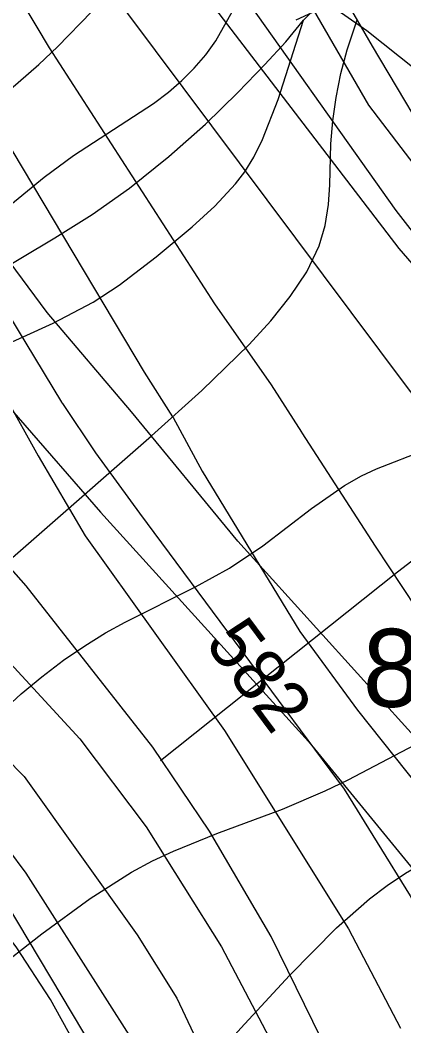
# Model space of a CAD drawing. Extents: x -709584 to -702006, y -1161789 to -1157496.
# Drawn here: x -707756.5 to -707682.7, y -1159575.6 to -1159382 of the extents above; entities that cross this region are included whole.
import ezdxf

# ---------------------------------------------------------------- set-up
doc = ezdxf.new("R2010")
doc.units = 0
for name, color, linetype in [('110_silnice II. třídy a III. třídy', 7, 'Continuous'), ('120_vrstevnice hlavní', 7, 'Continuous'), ('121_vrstevnice hlavní_popis', 7, 'Continuous'), ('122_vrstevnice základní', 7, 'Continuous'), ('408_BPEJ_linie', 7, 'Continuous'), ('409_BPEJ_popis', 7, 'Continuous'), ('411_akumulovaný odtok', 7, 'Continuous'), ('419_LPIS PB', 7, 'Continuous')]:
    doc.layers.add(name, color=color, linetype=linetype)

msp = doc.modelspace()

# ---------------------------------------------------------------- linework, layer by layer
at = {"layer": '110_silnice II. třídy a III. třídy'}
msp.add_lwpolyline([(-707891.2, -1158926.02), (-707845.98, -1158974.16), (-707817.26, -1159017.7), (-707796.68, -1159073.19), (-707758.86, -1159190.4), (-707734.44, -1159300.73), (-707726.3, -1159328.96), (-707710.98, -1159361.01), (-707689.44, -1159398.33), (-707672.68, -1159420.33), (-707591.22, -1159519.21), (-707503.14, -1159616.33), (-707475.85, -1159642.64), (-707378.49, -1159735.32), (-707320.09, -1159789.38), (-707255.46, -1159826.22), (-707200.25, -1159861.16), (-707169.1, -1159885.49), (-707119.45, -1159925.38), (-707100.71, -1159937.16)], dxfattribs=at)
at = {"layer": '120_vrstevnice hlavní'}
for points in [[(-707727.11, -1159458.36), (-707732.55, -1159449.76), (-707767.65, -1159390.93), (-707781.94, -1159363.63), (-707798.19, -1159323.19), (-707807.67, -1159303.33), (-707819.32, -1159283.95), (-707834.55, -1159266.55), (-707848.73, -1159253.97)], [(-707820.76, -1159446.97), (-707818.7, -1159454.66), (-707815.26, -1159463.2), (-707810.96, -1159471.23), (-707803.76, -1159480.11), (-707793.99, -1159490.17), (-707777.55, -1159505.36), (-707755.67, -1159527.54), (-707733.97, -1159558.06), (-707726.3, -1159570.21), (-707705.48, -1159614.47)], [(-707727.05, -1159458.46), (-707721.47, -1159468.8), (-707702.65, -1159499.68), (-707691.58, -1159514.81), (-707677.37, -1159532.7), (-707665.29, -1159550), (-707654.95, -1159568.99), (-707646.03, -1159586.83)]]:
    msp.add_lwpolyline(points, dxfattribs=at)
msp.add_open_spline([(-707727.05, -1159458.46), (-707727.11, -1159458.36)], degree=1, dxfattribs=at)
at = {"layer": '122_vrstevnice základní'}
for points in [[(-707824.68, -1159240.9), (-707819.47, -1159242.43), (-707811.04, -1159247.39), (-707803.57, -1159255.37), (-707791.51, -1159269.43), (-707742.74, -1159346.83), (-707719.71, -1159378.77), (-707683.61, -1159425.96), (-707661.04, -1159451.95)], [(-707843.15, -1159247.3), (-707833.18, -1159256.2), (-707823.72, -1159266.65), (-707806.81, -1159286.46), (-707795.28, -1159305.48), (-707779.16, -1159335.98), (-707766.92, -1159360.48), (-707750.91, -1159387.3), (-707719.07, -1159436.59), (-707708.22, -1159452.18), (-707702.37, -1159461.26)], [(-707672.53, -1159464.95), (-707681.95, -1159452.71), (-707746.6, -1159366.1), (-707755.61, -1159352.07), (-707769.94, -1159326.87), (-707780.28, -1159307.5), (-707793.09, -1159287.74), (-707801.88, -1159275.05), (-707824.07, -1159252.94), (-707828.92, -1159247.19)], [(-707862.19, -1159252.63), (-707850, -1159263.57), (-707831.28, -1159282.38), (-707822.17, -1159293.67), (-707815.39, -1159305.6), (-707808.85, -1159318.27), (-707803.51, -1159330.25), (-707788.63, -1159371.44), (-707779.67, -1159394.55), (-707774.5, -1159406.88), (-707765.99, -1159425.3), (-707760.66, -1159435.57), (-707748.52, -1159455.49)], [(-707703.35, -1159381.93), (-707697, -1159378.99), (-707689.78, -1159383.96), (-707674.11, -1159396.47), (-707652.73, -1159413.96), (-707639.38, -1159430.29), (-707627.33, -1159446.46), (-707613.72, -1159467.32), (-707610.88, -1159472.58)], [(-707834.56, -1159445.27), (-707831.11, -1159456.03), (-707827.36, -1159464.52), (-707823.24, -1159472.03), (-707818.61, -1159479.37), (-707812.1, -1159487.55), (-707803.02, -1159496.59), (-707767.96, -1159530.28), (-707762.46, -1159536.65), (-707755.38, -1159546.2), (-707735.13, -1159578.02)], [(-707806.79, -1159448.61), (-707802.92, -1159457.12), (-707797.77, -1159465.67), (-707791.08, -1159473.86), (-707782.34, -1159482.4), (-707761.4, -1159502.57), (-707744.96, -1159520.3), (-707732.23, -1159537.23), (-707717.77, -1159560.37), (-707698.1, -1159597.69)], [(-707693.76, -1159587.85), (-707708.22, -1159558.35), (-707720.08, -1159538.1), (-707730.93, -1159521.9), (-707755.34, -1159490.84), (-707766.83, -1159477.86), (-707774.56, -1159467.61), (-707779.89, -1159459.06), (-707783.27, -1159451.49)], [(-707759.36, -1159454.42), (-707753.01, -1159465.85), (-707743.97, -1159481.22), (-707717.19, -1159518.71), (-707693.33, -1159556.9), (-707683.34, -1159575.99)], [(-707748.33, -1159455.77), (-707741.96, -1159465.26), (-707733.54, -1159476.9), (-707694.13, -1159530.01), (-707681.46, -1159550.53), (-707670.12, -1159570.87), (-707643.86, -1159631.25)], [(-707702.28, -1159461.4), (-707688.16, -1159483.21), (-707669.77, -1159511.07), (-707661.35, -1159523.48), (-707652.8, -1159538.91), (-707645.09, -1159554.34), (-707626.49, -1159599.74), (-707616.12, -1159621)], [(-707742.79, -1159584.67), (-707750.6, -1159570.5), (-707757.26, -1159560.37), (-707771.43, -1159542.15), (-707778.95, -1159534.04), (-707805.57, -1159508.15), (-707817.57, -1159494.85)]]:
    msp.add_lwpolyline(points, dxfattribs=at)
for points in [[(-707748.52, -1159455.49), (-707748.33, -1159455.77)], [(-707702.37, -1159461.26), (-707702.28, -1159461.4)]]:
    msp.add_open_spline(points, degree=1, dxfattribs=at)
at = {"layer": '408_BPEJ_linie'}
msp.add_lwpolyline([(-707674, -1159765), (-707676.5, -1159752), (-707680, -1159734), (-707700.5, -1159662), (-707723, -1159612.5), (-707774, -1159527), (-707827, -1159459.5), (-707852, -1159419), (-707870, -1159378.5), (-707876.5, -1159346.5), (-707877.8, -1159340.96)], dxfattribs=at)
at = {"layer": '411_akumulovaný odtok'}
for points in [[(-707701.99, -1159382), (-707700.75, -1159380.78), (-707699.31, -1159378.82), (-707698.1, -1159376.3), (-707697.7, -1159374.93), (-707697.27, -1159372.3), (-707697.02, -1159366.61), (-707696.73, -1159364.42), (-707696.13, -1159362.36), (-707695.61, -1159361.34), (-707694.26, -1159359.44), (-707692.68, -1159357.63), (-707681.32, -1159346.35), (-707679.8, -1159344.57), (-707678.64, -1159342.74), (-707678.34, -1159341.7), (-707678.35, -1159340.59), (-707678.58, -1159339.36), (-707679.5, -1159336.78), (-707681.99, -1159332)], [(-707831.99, -1159427), (-707831.05, -1159427.06), (-707828.57, -1159426.73), (-707824.89, -1159425.93), (-707820.6, -1159424.68), (-707810.36, -1159421.3), (-707792.56, -1159415.87), (-707787.9, -1159414.13), (-707783.82, -1159412.33), (-707776.03, -1159408.24), (-707772.27, -1159405.92), (-707768.18, -1159403.11), (-707760.34, -1159396.98), (-707752.88, -1159390.48), (-707749.31, -1159387.14), (-707742.66, -1159380.32)], [(-707811.99, -1159452), (-707811.54, -1159451.55), (-707810.05, -1159450.84), (-707799.4, -1159447.35), (-707796.04, -1159446.04), (-707792.07, -1159444.15), (-707788.23, -1159441.98), (-707784.68, -1159439.66), (-707778.8, -1159435.12), (-707760.07, -1159418.93), (-707751.87, -1159412.22), (-707746.2, -1159408.04), (-707730.79, -1159398.04), (-707727.92, -1159395.85), (-707725.36, -1159393.61), (-707722.97, -1159391.21), (-707720.78, -1159388.65), (-707718.8, -1159385.93), (-707715.61, -1159380.22)], [(-707900.22, -1159537.42), (-707888.44, -1159528.01), (-707882.41, -1159523.57), (-707862.24, -1159509.98), (-707850.47, -1159501.04), (-707833.18, -1159486.71), (-707804.57, -1159462.15), (-707792.96, -1159452.55), (-707787.05, -1159447.91), (-707781.03, -1159443.44), (-707775.1, -1159439.33), (-707762.93, -1159431.68), (-707749.77, -1159423.89), (-707742.64, -1159419.37), (-707735.46, -1159414.33), (-707727.86, -1159408.25), (-707720.84, -1159401.98), (-707714.6, -1159395.93), (-707709.38, -1159390.51), (-707705.38, -1159386.12), (-707701.99, -1159382)], [(-707811.99, -1159487), (-707790.26, -1159464.95), (-707783.5, -1159458.64), (-707778.78, -1159454.78), (-707776.29, -1159453.03), (-707771.32, -1159450.12), (-707766.11, -1159447.54), (-707750.14, -1159440.3), (-707742.41, -1159436.23), (-707737.43, -1159432.96), (-707730.28, -1159427.54), (-707723.4, -1159421.79), (-707719.03, -1159417.77), (-707715.02, -1159413.5), (-707713.25, -1159411.2), (-707711.52, -1159408.36), (-707709.86, -1159404.95), (-707706.83, -1159397.27), (-707701.99, -1159382)], [(-707773.98, -1159499.4), (-707731.22, -1159461.99), (-707721.52, -1159453.26), (-707712.41, -1159444.38), (-707708.26, -1159439.85), (-707704.52, -1159435.2), (-707701.35, -1159430.42), (-707698.96, -1159425.42), (-707697.79, -1159421.49), (-707697.13, -1159417.47), (-707696.88, -1159413.65), (-707696.72, -1159405.81), (-707696.35, -1159401.37), (-707695.71, -1159396.84), (-707694.78, -1159392.26), (-707693.57, -1159387.66), (-707691.67, -1159381.94)], [(-707729.49, -1159524.5), (-707683.87, -1159488.19), (-707670.37, -1159477.76), (-707664.87, -1159473.86), (-707659.25, -1159470.35), (-707656.36, -1159468.83), (-707647.75, -1159464.97), (-707645, -1159463.48), (-707639.69, -1159460.01), (-707634.54, -1159456.13), (-707616.66, -1159441.79), (-707610.36, -1159437.26), (-707600.55, -1159430.64), (-707597.73, -1159428.52), (-707595.39, -1159426.5), (-707593.81, -1159424.86), (-707592.7, -1159423.48), (-707592.08, -1159422.49), (-707591.99, -1159422)], [(-707739.49, -1159604.5), (-707714, -1159576.04), (-707704.68, -1159565.9), (-707695.64, -1159556.72), (-707689.25, -1159551.09), (-707685.88, -1159548.52), (-707682.35, -1159546.19), (-707678.69, -1159544.03), (-707671.12, -1159540.06), (-707651.73, -1159530.81), (-707644.11, -1159526.93), (-707636.82, -1159522.64), (-707633.39, -1159520.22), (-707630.37, -1159517.76), (-707627.48, -1159515.13), (-707621.95, -1159509.54), (-707611.03, -1159498.05), (-707604.66, -1159492.1), (-707597.48, -1159485.99), (-707588.68, -1159478.89), (-707566.99, -1159462)], [(-707766.99, -1159522), (-707762.72, -1159517.65), (-707756.24, -1159511.68), (-707752.32, -1159508.39), (-707748.13, -1159505.18), (-707744.05, -1159502.4), (-707740.04, -1159499.94), (-707736.27, -1159497.87), (-707722.73, -1159491.09), (-707716.18, -1159487.44), (-707709.79, -1159483.17), (-707700.45, -1159475.97), (-707694.11, -1159471.54), (-707690.79, -1159469.66), (-707687.94, -1159468.35), (-707678.39, -1159464.63)], [(-707779.49, -1159579.5), (-707762.02, -1159565.4), (-707752.3, -1159557.84), (-707743.01, -1159551.05), (-707735.04, -1159546), (-707731.02, -1159543.82), (-707726.97, -1159541.92), (-707718.65, -1159538.57), (-707706.03, -1159533.83), (-707697.8, -1159530.36), (-707693.41, -1159528.22), (-707680.54, -1159521.48)]]:
    msp.add_lwpolyline(points, dxfattribs=at)
at = {"layer": '419_LPIS PB'}
for points in [[(-707675.49, -1159244.39), (-707677.49, -1159271.5), (-707676.99, -1159290.88), (-707671.98, -1159309.96), (-707667.48, -1159317.99), (-707651.96, -1159332.55), (-707641.95, -1159349.62), (-707635.44, -1159365.19), (-707630.94, -1159379.75), (-707626.94, -1159390.8), (-707620.93, -1159409.12), (-707599.91, -1159444.27), (-707588.89, -1159462.85), (-707588.66, -1159462.85), (-707570.6, -1159494.63), (-707588.33, -1159513.3), (-707623.75, -1159471.01), (-707639.13, -1159453.29), (-707674.67, -1159410.61), (-707688.68, -1159387.01), (-707707.2, -1159354.88), (-707719.72, -1159325.25), (-707730.73, -1159293.62), (-707744.74, -1159231.61)], [(-707793.1, -1159233.7), (-707777.4, -1159263.7), (-707766.77, -1159285.58), (-707742.74, -1159330.77), (-707717.21, -1159371.95), (-707684.18, -1159418.64), (-707655.65, -1159455.3), (-707642.37, -1159468.73), (-707587.93, -1159534.01), (-707554.4, -1159570.66), (-707552.39, -1159573.18), (-707538.82, -1159585.13)], [(-707598.44, -1159613.35), (-707671.02, -1159530.49), (-707714.57, -1159482.29), (-707735.05, -1159457.39), (-707751.25, -1159438.23), (-707771.77, -1159410.61), (-707790.79, -1159377.47), (-707810.82, -1159336.3), (-707828.84, -1159301.15), (-707835.34, -1159283.58), (-707837.33, -1159276), (-707845.7, -1159268.8), (-707862.6, -1159275.9), (-707870.3, -1159272.4), (-707876.3, -1159264.6), (-707890, -1159250.3)], [(-707909.92, -1159415.63), (-707887.1, -1159358.9), (-707875.39, -1159336.3), (-707871.38, -1159330.77), (-707867.88, -1159327.26), (-707863.37, -1159327.76), (-707855.36, -1159333.79), (-707829.84, -1159366.93), (-707817.82, -1159381.49), (-707794.8, -1159412.12), (-707772.77, -1159440.24), (-707741.04, -1159476.67), (-707700.99, -1159520.86), (-707655.45, -1159576.6)]]:
    msp.add_lwpolyline(points, dxfattribs=at)

# ---------------------------------------------------------------- texts
at = {"layer": '121_vrstevnice hlavní_popis'}
msp.add_text('582', height=10, rotation=306.6383, dxfattribs=at).set_placement((-707721.09, -1159501.96))
at = {"layer": '409_BPEJ_popis'}
msp.add_text('8.37.46', height=15, dxfattribs=at).set_placement((-707690.56, -1159514.16))

doc.saveas('drawing.dxf')
